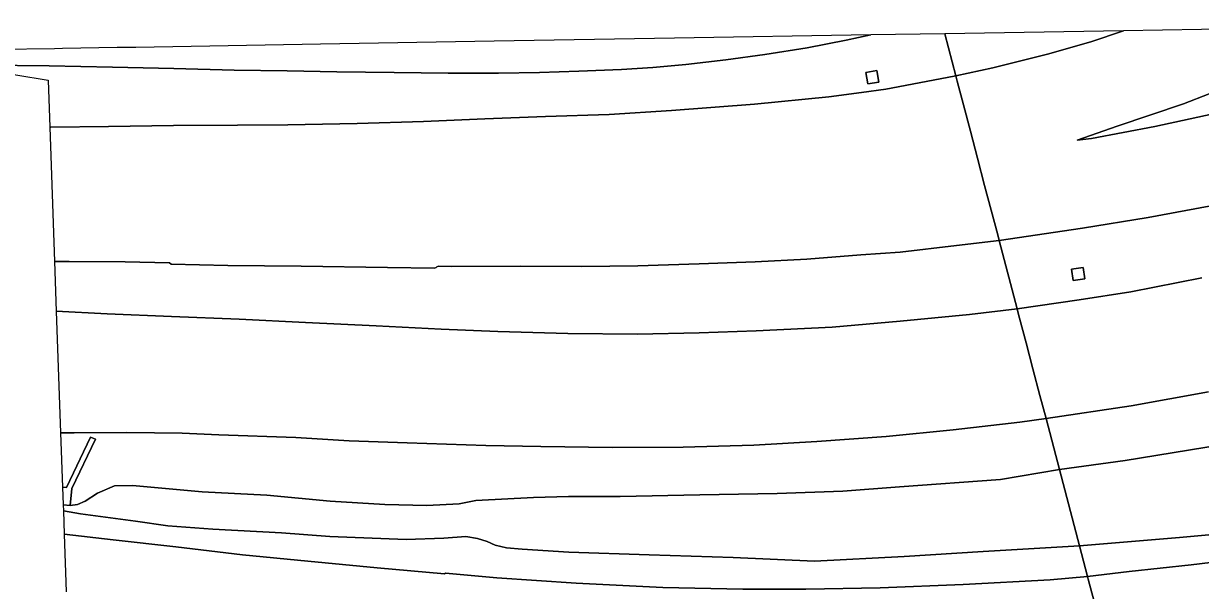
# Model space of a CAD drawing. Extents: x 160455 to 162082, y 388339 to 389736.
# Drawn here: x 160656 to 160821.1, y 389647.6 to 389727.2 of the extents above; entities that cross this region are included whole.
import ezdxf

# ---------------------------------------------------------------- set-up
doc = ezdxf.new("R2010")
doc.units = 0
for name, color, linetype in [('IMGEO_Berm_groen', 7, 'Continuous'), ('IMGEO_Grasland_overig', 7, 'Continuous'), ('IMGEO_Rijbaan_autosnelweg', 7, 'Continuous'), ('IMGEO_Rijbaan_autoweg', 7, 'Continuous'), ('IMGEO_Terreindeel_gesloten', 7, 'Continuous')]:
    doc.layers.add(name, color=color, linetype=linetype)

msp = doc.modelspace()

# ---------------------------------------------------------------- linework, layer by layer
at = {"layer": 'IMGEO_Berm_groen'}
for points in [[(160870.27, 389727.15), (160852.38, 389726.85), (160843.13, 389726.7), (160842.47, 389726.32), (160832.87, 389721.61), (160825.9, 389718.69), (160818.7, 389715.89), (160809.41, 389712.77), (160803.79, 389710.81), (160805.82, 389711.04), (160814.71, 389712.72), (160824.59, 389714.84), (160838.28, 389717.91), (160845.49, 389719.78), (160855.44, 389722.7), (160866.27, 389726.07), (160866.38, 389725.83)], [(160810.29, 389726.14), (160785.23, 389725.72), (160786.78, 389719.83), (160791.99, 389720.93), (160799.63, 389722.85), (160805.73, 389724.61)], [(160775.73, 389720.56), (160776.01, 389718.95), (160774.45, 389718.68), (160774.17, 389720.29)], [(160660.63, 389686.8), (160667.78, 389686.43), (160676.77, 389686.04), (160686.28, 389685.69), (160695.59, 389685.22), (160705.48, 389684.74), (160714.62, 389684.28), (160722.55, 389683.96), (160732.35, 389683.66), (160742.16, 389683.6), (160750.81, 389683.78), (160758.81, 389684.07), (160769.46, 389684.57), (160778.98, 389685.4), (160788.73, 389686.36), (160795.39, 389687.15), (160792.86, 389696.73), (160786.87, 389696), (160778.99, 389695.1), (160773.46, 389694.7), (160765.9, 389694.1), (160758.63, 389693.74), (160750.77, 389693.44), (160742.21, 389693.16), (160734.33, 389693.07), (160725.79, 389693.1), (160716.1, 389693.06), (160714.21, 389693.13), (160714.02, 389693.02), (160713.9, 389692.91), (160713.68, 389692.86), (160707.08, 389692.91), (160694.99, 389693.1), (160684.67, 389693.23), (160676.73, 389693.38), (160676.52, 389693.58), (160670.3, 389693.71), (160662.45, 389693.76), (160660.38, 389693.76)], [(160804.64, 389692.95), (160804.88, 389691.34), (160803.26, 389691.09), (160803.01, 389692.7)], [(160661.24, 389669.73), (160661.51, 389662.14), (160662.05, 389662.09), (160665.42, 389669.15), (160666.12, 389668.85), (160662.83, 389661.92), (160662.59, 389659.57), (160663.61, 389659.7), (160664.7, 389660.15), (160666.39, 389661.28), (160668.8, 389662.32), (160671.33, 389662.36), (160681.1, 389661.48), (160690.14, 389661), (160699.02, 389660.15), (160706.72, 389659.69), (160712.58, 389659.54), (160717.15, 389659.78), (160719.48, 389660.23), (160727.57, 389660.67), (160732.46, 389660.79), (160739.71, 389660.83), (160750.9, 389661.04), (160761.74, 389661.24), (160770.96, 389661.54), (160778.88, 389662.17), (160793.07, 389663.21), (160801.32, 389664.6), (160799.44, 389671.75), (160795.77, 389671.26), (160786.4, 389670.14), (160777.04, 389669.25), (160767.3, 389668.53), (160758.48, 389668.03), (160748.56, 389667.73), (160738.64, 389667.7), (160728.59, 389667.83), (160720.86, 389667.98), (160709.83, 389668.32), (160701.72, 389668.64), (160694.22, 389669.08), (160683.44, 389669.48), (160678.29, 389669.71), (160670.54, 389669.78), (160663.14, 389669.76)], [(160661.63, 389658.8), (160664.04, 389658.39), (160671.75, 389657.37), (160676.29, 389656.72), (160682.58, 389656.24), (160692.19, 389655.73), (160699, 389655.21), (160709.71, 389654.79), (160714.97, 389654.98), (160718.08, 389655.19), (160719.71, 389654.91), (160721.06, 389654.51), (160722.18, 389653.98), (160723.75, 389653.63), (160725.96, 389653.42), (160732.53, 389653.02), (160743.76, 389652.61), (160755.58, 389652.25), (160766.96, 389651.74), (160779.56, 389652.41), (160790.63, 389653.08), (160804.14, 389653.89), (160801.32, 389664.6), (160793.07, 389663.21), (160778.88, 389662.17), (160770.96, 389661.54), (160761.74, 389661.24), (160750.9, 389661.04), (160739.71, 389660.83), (160732.46, 389660.79), (160727.57, 389660.67), (160719.48, 389660.23), (160717.15, 389659.78), (160712.58, 389659.54), (160706.72, 389659.69), (160699.02, 389660.15), (160690.14, 389661), (160681.1, 389661.48), (160671.33, 389662.36), (160668.8, 389662.32), (160666.39, 389661.28), (160664.7, 389660.15), (160663.61, 389659.7), (160662.59, 389659.57), (160661.6, 389659.66)], [(160661.74, 389655.55), (160668.59, 389654.73), (160677.37, 389653.75), (160686.76, 389652.65), (160695.9, 389651.73), (160705.61, 389650.79), (160715.09, 389649.95), (160715.22, 389650.05), (160722.43, 389649.4), (160733.55, 389648.66), (160745.71, 389648.04), (160756.9, 389647.82), (160765.74, 389647.81), (160776.19, 389648.01), (160787.8, 389648.49), (160800.04, 389649.12), (160805.27, 389649.61), (160804.14, 389653.89), (160790.63, 389653.08), (160779.56, 389652.41), (160766.96, 389651.74), (160755.58, 389652.25), (160743.76, 389652.61), (160732.53, 389653.02), (160725.96, 389653.42), (160723.75, 389653.63), (160722.18, 389653.98), (160721.06, 389654.51), (160719.71, 389654.91), (160718.08, 389655.19), (160714.97, 389654.98), (160709.71, 389654.79), (160699, 389655.21), (160692.19, 389655.73), (160682.58, 389656.24), (160676.29, 389656.72), (160671.75, 389657.37), (160664.04, 389658.39), (160661.63, 389658.8)]]:
    msp.add_lwpolyline(points, close=True, dxfattribs=at)
for points in [[(160645.85, 389721.44), (160659.48, 389719.23), (160659.71, 389712.63), (160659.88, 389712.64), (160667.95, 389712.71), (160677.07, 389712.83), (160686.02, 389712.89), (160693.11, 389712.93), (160702.81, 389713.12), (160712.15, 389713.42), (160720.75, 389713.77), (160729.26, 389714.11), (160738.19, 389714.4), (160746.89, 389714.97), (160758.57, 389715.84), (160768.97, 389716.89), (160773.57, 389717.46), (160776.96, 389717.97), (160780.67, 389718.63), (160786.78, 389719.83), (160785.23, 389725.72), (160774.89, 389725.55), (160771.42, 389724.83), (160765.92, 389723.76), (160759.98, 389722.79), (160754.52, 389722.05), (160748.93, 389721.41), (160744.3, 389720.97), (160739.92, 389720.69), (160733.92, 389720.45), (160728.42, 389720.28), (160722.64, 389720.18), (160715.57, 389720.2), (160708, 389720.29), (160699.99, 389720.4), (160693, 389720.54), (160685.59, 389720.61), (160677.13, 389720.85), (160668.52, 389721.03), (160659.65, 389721.2), (160650.65, 389721.32)], [(160824.35, 389701.93), (160813.76, 389699.95), (160804.55, 389698.46), (160792.86, 389696.73), (160795.39, 389687.15), (160804.08, 389688.41), (160811.33, 389689.54), (160821.27, 389691.47)], [(160822.25, 389675.5), (160811.36, 389673.51), (160799.44, 389671.75), (160801.32, 389664.6), (160810.53, 389665.86), (160823.99, 389668.06)], [(160828.96, 389656.04), (160818.17, 389655.04), (160804.14, 389653.89), (160805.27, 389649.61), (160811.08, 389650.3), (160819.79, 389651.24), (160829.86, 389652.45)]]:
    msp.add_lwpolyline(points, dxfattribs=at)
at = {"layer": 'IMGEO_Grasland_overig'}
msp.add_lwpolyline([(160823.99, 389668.06), (160810.53, 389665.86), (160801.32, 389664.6), (160804.14, 389653.89), (160818.17, 389655.04), (160828.96, 389656.04)], dxfattribs=at)
at = {"layer": 'IMGEO_Rijbaan_autosnelweg'}
for points in [[(160843.13, 389726.7), (160810.29, 389726.14), (160805.73, 389724.61), (160799.63, 389722.85), (160791.99, 389720.93), (160786.78, 389719.83), (160786.98, 389719.06), (160787.86, 389715.74), (160788.83, 389712.04), (160789.82, 389708.28), (160790.83, 389704.45), (160791.74, 389700.97), (160792.66, 389697.5), (160792.86, 389696.73), (160804.55, 389698.46), (160813.76, 389699.95), (160824.35, 389701.93)], [(160824.59, 389714.84), (160814.71, 389712.72), (160805.82, 389711.04), (160803.79, 389710.81), (160809.41, 389712.77), (160818.7, 389715.89), (160825.9, 389718.69)], [(160821.27, 389691.47), (160811.33, 389689.54), (160804.08, 389688.41), (160795.39, 389687.15), (160795.54, 389686.55), (160795.73, 389685.82), (160796.65, 389682.35), (160797.6, 389678.72), (160798.58, 389675), (160799.44, 389671.75), (160811.36, 389673.51), (160822.25, 389675.5)], [(160806.2, 389646.09), (160805.37, 389649.22), (160805.27, 389649.61), (160800.04, 389649.12), (160787.8, 389648.49), (160776.19, 389648.01), (160765.74, 389647.81), (160756.9, 389647.82), (160745.71, 389648.04), (160733.55, 389648.66), (160722.43, 389649.4), (160715.22, 389650.05), (160715.09, 389649.95), (160705.61, 389650.79), (160695.9, 389651.73), (160686.76, 389652.65), (160677.37, 389653.75), (160668.59, 389654.73), (160661.74, 389655.55), (160662.03, 389647.45)]]:
    msp.add_lwpolyline(points, dxfattribs=at)
for points in [[(160659.71, 389712.63), (160660.38, 389693.76), (160662.45, 389693.76), (160670.3, 389693.71), (160676.52, 389693.58), (160676.73, 389693.38), (160684.67, 389693.23), (160694.99, 389693.1), (160707.08, 389692.91), (160713.68, 389692.86), (160713.9, 389692.91), (160714.02, 389693.02), (160714.21, 389693.13), (160716.1, 389693.06), (160725.79, 389693.1), (160734.33, 389693.07), (160742.21, 389693.16), (160750.77, 389693.44), (160758.63, 389693.74), (160765.9, 389694.1), (160773.46, 389694.7), (160778.99, 389695.1), (160786.87, 389696), (160792.86, 389696.73), (160792.66, 389697.5), (160791.74, 389700.97), (160790.83, 389704.45), (160789.82, 389708.28), (160788.83, 389712.04), (160787.86, 389715.74), (160786.98, 389719.06), (160786.78, 389719.83), (160780.67, 389718.63), (160776.96, 389717.97), (160773.57, 389717.46), (160768.97, 389716.89), (160758.57, 389715.84), (160746.89, 389714.97), (160738.19, 389714.4), (160729.26, 389714.11), (160720.75, 389713.77), (160712.15, 389713.42), (160702.81, 389713.12), (160693.11, 389712.93), (160686.02, 389712.89), (160677.07, 389712.83), (160667.95, 389712.71), (160659.88, 389712.64)], [(160660.63, 389686.8), (160661.24, 389669.73), (160663.14, 389669.76), (160670.54, 389669.78), (160678.29, 389669.71), (160683.44, 389669.48), (160694.22, 389669.08), (160701.72, 389668.64), (160709.83, 389668.32), (160720.86, 389667.98), (160728.59, 389667.83), (160738.64, 389667.7), (160748.56, 389667.73), (160758.48, 389668.03), (160767.3, 389668.53), (160777.04, 389669.25), (160786.4, 389670.14), (160795.77, 389671.26), (160799.44, 389671.75), (160798.58, 389675), (160797.6, 389678.72), (160796.65, 389682.35), (160795.73, 389685.82), (160795.54, 389686.55), (160795.39, 389687.15), (160788.73, 389686.36), (160778.98, 389685.4), (160769.46, 389684.57), (160758.81, 389684.07), (160750.81, 389683.78), (160742.16, 389683.6), (160732.35, 389683.66), (160722.55, 389683.96), (160714.62, 389684.28), (160705.48, 389684.74), (160695.59, 389685.22), (160686.28, 389685.69), (160676.77, 389686.04), (160667.78, 389686.43)]]:
    msp.add_lwpolyline(points, close=True, dxfattribs=at)
at = {"layer": 'IMGEO_Rijbaan_autoweg'}
for points in [[(160650.65, 389721.32), (160659.65, 389721.2), (160668.52, 389721.03), (160677.13, 389720.85), (160685.59, 389720.61), (160693, 389720.54), (160699.99, 389720.4), (160708, 389720.29), (160715.57, 389720.2), (160722.64, 389720.18), (160728.42, 389720.28), (160733.92, 389720.45), (160739.92, 389720.69), (160744.3, 389720.97), (160748.93, 389721.41), (160754.52, 389722.05), (160759.98, 389722.79), (160765.92, 389723.76), (160771.42, 389724.83), (160774.89, 389725.55), (160747.35, 389725.09), (160722.04, 389724.66), (160697.7, 389724.25), (160671.77, 389723.81), (160669.66, 389723.78), (160669.15, 389723.77), (160661.52, 389723.64), (160660.37, 389723.62), (160652.5, 389723.49)], [(160829.86, 389652.45), (160819.79, 389651.24), (160811.08, 389650.3), (160805.27, 389649.61), (160805.37, 389649.22), (160806.2, 389646.09), (160807.04, 389642.89), (160807.15, 389642.46), (160815.41, 389643.23), (160828.39, 389644.84)]]:
    msp.add_lwpolyline(points, dxfattribs=at)
at = {"layer": 'IMGEO_Terreindeel_gesloten'}
for points in [[(160775.73, 389720.56), (160774.17, 389720.29), (160774.45, 389718.68), (160776.01, 389718.95)], [(160804.64, 389692.95), (160803.01, 389692.7), (160803.26, 389691.09), (160804.88, 389691.34)], [(160661.51, 389662.14), (160661.6, 389659.66), (160662.59, 389659.57), (160662.83, 389661.92), (160666.12, 389668.85), (160665.42, 389669.15), (160662.05, 389662.09)]]:
    msp.add_lwpolyline(points, close=True, dxfattribs=at)

doc.saveas('drawing.dxf')
